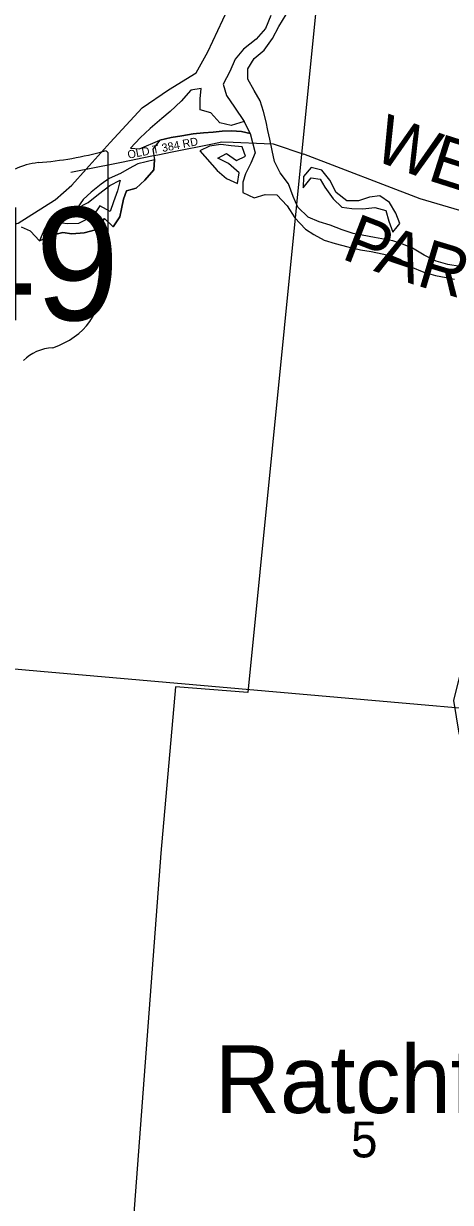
# Model space of a CAD drawing. Extents: x 1715311 to 2083412, y 146837 to 553079.
# Drawn here: x 1962396 to 1965031, y 407597 to 414870 of the extents above; entities that cross this region are included whole.
import ezdxf

# ---------------------------------------------------------------- set-up
doc = ezdxf.new("R2010")
doc.units = 0
for name, color, linetype in [('GM_X_City_Street', 7, 'Continuous'), ('GM_X_City_Street_Text', 7, 'Continuous'), ('GM_X_Corporation', 7, 'Continuous'), ('GM_X_Major_River', 7, 'Continuous'), ('GM_X_Minor_Lake', 7, 'Continuous'), ('GM_X_Minor_River', 7, 'Continuous'), ('GM_X_Section', 7, 'Continuous'), ('GM_X_Section_Text', 7, 'Continuous'), ('GM_X_State_Route', 7, 'Continuous'), ('GM_X_State_Shield', 7, 'Continuous'), ('GM_X_Township_Road', 7, 'Continuous'), ('GM_X_Township_Road_Text', 7, 'Continuous'), ('GM_X_Unincorporated_Text', 7, 'Continuous')]:
    doc.layers.add(name, color=color, linetype=linetype)

msp = doc.modelspace()

# ---------------------------------------------------------------- linework, layer by layer
at = {"layer": 'GM_X_City_Street'}
for points in [[(1963000.1, 414016), (1963187.9, 414053.3), (1963225.6, 414060.8), (1963312.9, 414078.5), (1963563, 414129.3), (1963620.4, 414140.9), (1963689.3, 414138.3), (1963880.6, 414131), (1963937, 414128.9), (1964004.4, 414105.9), (1964064.8, 414085.4), (1964125.4, 414064.8)], [(1962687.2, 413953.9), (1962749.7, 413966.4), (1962782.9, 413972.9), (1963000.1, 414016), (1963000.1, 414016)]]:
    msp.add_lwpolyline(points, dxfattribs=at)
at = {"layer": 'GM_X_Corporation'}
msp.add_lwpolyline([(1951400.8, 398593.3), (1951790.1, 403958.4), (1951882.2, 403946.4), (1952369.2, 409772.5), (1952762.7, 413955.4), (1952818.3, 414546), (1956814.1, 414156.7), (1957044.8, 416796.9), (1964305.6, 416004.9), (1963781, 410743.1), (1963333, 410778.7), (1963244.1, 409751.2), (1962327.9, 397543.7), (1960905.9, 397668.7), (1960888.5, 397495.3), (1958909.2, 396708.9), (1958911.4, 397994), (1957493.5, 398049.2), (1956327, 398134.1), (1955402.6, 398190.4), (1955405.6, 398328.5), (1954228.3, 398416.7)], close=True, dxfattribs=at)
at = {"layer": 'GM_X_Major_River'}
msp.add_line((1963757.7, 414265.1), (1963794.9, 414191.8), dxfattribs=at)
for points in [[(1963921.7, 414919.7), (1963889.2, 414839.9), (1963832.7, 414774.2), (1963754.3, 414712.6), (1963701.9, 414650.9), (1963669.4, 414575.1), (1963628.9, 414497.2), (1963648.4, 414427), (1963697.9, 414354.6), (1963757.7, 414265.1)], [(1965091.8, 413371.3), (1965015.8, 413383.8), (1964944, 413404.4), (1964868.2, 413441), (1964796.5, 413485.5), (1964740.6, 413508), (1964674.7, 413530.5), (1964562.8, 413551.3), (1964486.9, 413563.8), (1964431, 413574.3), (1964363.1, 413596.8), (1964289.3, 413627.3), (1964221.4, 413647.9), (1964153.6, 413676.4), (1964090, 413736.9), (1964060.4, 413803.2), (1964030.9, 413881.5), (1963979.3, 413950), (1963945.8, 414020.3), (1963930.2, 414086.5), (1963916.7, 414156.7), (1963903, 414210.9), (1963893.4, 414265), (1963877.8, 414327.2), (1963856.2, 414393.5), (1963818.6, 414457.8), (1963781.1, 414528.2), (1963779.5, 414590.3), (1963819.9, 414654.1), (1963880.3, 414705.8), (1963932.8, 414777.5), (1963971.3, 414851.3), (1964017.8, 414927.1)], [(1963794.9, 414191.8), (1963826.1, 414073.3), (1963799.7, 414009.4), (1963765.2, 413943.5), (1963748.9, 413891.6), (1963750.5, 413827.5), (1963820.3, 413794.9), (1963888.4, 413816.5), (1963960.4, 413814), (1964024, 413745.4), (1964071.5, 413671), (1964137.1, 413602.4), (1964188.9, 413568), (1964252.6, 413533.5), (1964320.5, 413513), (1964398.4, 413492.4), (1964476.3, 413473.8), (1964542.3, 413463.3), (1964610.2, 413448.8), (1964668.1, 413436.4), (1964722, 413414), (1964787.7, 413369.4), (1964867.5, 413336.8), (1964939.4, 413316.3), (1965005.3, 413303.8), (1965057.3, 413293.4)]]:
    msp.add_lwpolyline(points, dxfattribs=at)
at = {"layer": 'GM_X_Minor_Lake'}
for points in [[(1963757.7, 414265.1), (1963677.7, 414241.9), (1963607.8, 414258.1), (1963552, 414320.2), (1963486.2, 414338.4), (1963486.3, 414406.5), (1963492.4, 414470.5), (1963428.5, 414458.6), (1963368.4, 414390.7), (1963300.4, 414326.8), (1963250.4, 414284.9), (1963178.3, 414223), (1963116.3, 414165), (1963056.2, 414101.1), (1963112.2, 414097), (1963236.1, 414150.8)], [(1963236.1, 414150.8), (1963308, 414166.6), (1963372, 414178.5), (1963441.9, 414190.4), (1963505.9, 414196.2), (1963565.8, 414200.1), (1963621.7, 414206), (1963679.7, 414207.9), (1963741.6, 414203.7), (1963794.9, 414191.8), (1963757.7, 414265.1)], [(1963757.1, 414075.4), (1963745.4, 414109.6), (1963677.5, 414115.8), (1963613.6, 414123.9), (1963543.6, 414114.1), (1963483.6, 414084.2), (1963591.3, 413963.8)], [(1962493.8, 413529.8), (1962565.8, 413561.7), (1962637.7, 413581.5), (1962693.6, 413573.4), (1962769.5, 413579.2), (1962839.5, 413597.1), (1962895.5, 413667.1), (1962949.4, 413616.9), (1962989.4, 413676.9), (1962999.5, 413726.9), (1963013.6, 413786.9), (1963031.7, 413838.9), (1963091.7, 413854.8), (1963143.7, 413904.7), (1963199.8, 413968.7), (1963203.9, 414028.7)], [(1963203.9, 414028.7), (1963102, 414004.9), (1963048, 413977), (1962994, 413945.1), (1962924, 413915.2), (1962874, 413879.3), (1962814, 413829.4), (1962764, 413785.5), (1962725.9, 413731.5), (1962793.9, 413765.4), (1962857.9, 413817.3), (1962927.9, 413871.2), (1962991.9, 413905.1), (1962975.8, 413839), (1962951.7, 413771), (1962929.6, 413711), (1962865.7, 413745.2), (1962823.7, 413681.2), (1962735.7, 413637.4), (1962667.8, 413635.5), (1962597.9, 413643.7), (1962527.2, 413608.4), (1962493.8, 413529.8)], [(1963591.3, 413963.8), (1963649.1, 413913.6), (1963716.9, 413883.5), (1963727.1, 413949.5), (1963661.3, 414007.7), (1963595.4, 414039.9), (1963649.4, 414067.8), (1963711.2, 414025.6), (1963765.2, 414051.5), (1963757.1, 414075.4)], [(1964702.1, 413616.1), (1964719.1, 413637), (1964693.3, 413701.1), (1964655.5, 413767.3), (1964595.6, 413807.5), (1964531.7, 413799.6), (1964463.7, 413775.7), (1964391.8, 413775.9), (1964326, 413828.1), (1964286.2, 413904.2), (1964236.4, 413966.4), (1964170.5, 413982.6), (1964124.5, 413926.6), (1964122.3, 413856.5)], [(1964122.3, 413856.5), (1964172.4, 413918.5), (1964226.3, 413910.4), (1964256.2, 413860.3), (1964308, 413788.1), (1964359.8, 413737.9), (1964421.7, 413729.8), (1964489.6, 413727.6), (1964563.5, 413735.5), (1964631.4, 413717.3), (1964651.2, 413651.2), (1964675.1, 413583.1), (1964702.1, 413616.1)]]:
    msp.add_lwpolyline(points, dxfattribs=at)
at = {"layer": 'GM_X_Minor_River'}
msp.add_lwpolyline([(1963794.9, 414191.8), (1963741.6, 414203.7), (1963679.7, 414207.9), (1963621.7, 414206), (1963565.8, 414200.1), (1963505.9, 414196.2), (1963441.9, 414190.4), (1963372, 414178.5), (1963308, 414166.6), (1963236.1, 414150.8), (1963194, 414094.8), (1963203.9, 414028.7), (1963199.8, 413968.7), (1963143.7, 413904.7), (1963091.7, 413854.8), (1963031.7, 413838.9), (1963013.6, 413786.9), (1962999.5, 413726.9), (1962989.4, 413676.9), (1962949.4, 413616.9), (1962895.5, 413667.1), (1962839.5, 413597.1), (1962769.5, 413579.2), (1962693.6, 413573.4), (1962637.7, 413581.5), (1962565.8, 413561.7), (1962493.8, 413529.8), (1962438, 413590), (1962382.1, 413614.1)], dxfattribs=at)
at = {"layer": 'GM_X_Section'}
msp.add_lwpolyline([(1961989.3, 410918.9), (1962501.3, 410874.5), (1967437.8, 410443.1), (1967021.2, 405193.4), (1961578.7, 405662.9)], close=True, dxfattribs=at)
at = {"layer": 'GM_X_State_Route'}
for points in [[(1962587.5, 413781.2), (1962590.3, 413783), (1962692.8, 413874), (1962782.9, 413972.9), (1962931.3, 414136), (1963128.1, 414349.6), (1963289.6, 414460.9), (1963461.1, 414566.1), (1963534.3, 414696.9), (1963688.3, 415026.5), (1963854, 415406.3), (1963946.8, 415615.3), (1963936, 415727.4), (1963784.6, 415928.9), (1963668.3, 416061.6)], [(1959974.5, 412488.3), (1960073, 412582.1), (1960227.7, 412668.1), (1960466.8, 412797.9), (1960689.5, 412917.7), (1960939.3, 413044.7), (1961219.7, 413197.5), (1961547, 413367.9), (1961794.9, 413473.4), (1962176.5, 413587.9), (1962362.5, 413638), (1962587.5, 413781.2)]]:
    msp.add_lwpolyline(points, dxfattribs=at)
at = {"layer": 'GM_X_State_Shield'}
for p, q in [((1962918.4, 413513.8), (1962918.4, 414066.5)), ((1962918.3, 413513.9), (1962918.4, 413513.8))]:
    msp.add_line(p, q, dxfattribs=at)
for centre, major_axis, start_param, end_param in [((1962298.6, 415480.9), (1845.5, 0), 4.814394, 5.042369), ((1962899.1, 414068.8), (19.4, 0), 6.141152, 7.989035), ((1962534, 413717.6), (371.3, 0), 1.699011, 2.107814), ((1962897.8, 413511.6), (20.7, 0), 5.05454, 6.418171), ((1962914, 413473.2), (30, 0), 1.883978, 3.671073), ((1962723.2, 413403.3), (180, 0), 5.934695, 6.695948), ((1962987.9, 413282.5), (130.9, 0), 2.387724, 3.262537), ((1962401.9, 413212.2), (461.6, 0), 5.101752, 6.440018), ((1962596.6, 412668.9), (252.8, 0), 1.647645, 2.488434)]:
    msp.add_ellipse(centre, major_axis=major_axis, ratio=0.8, start_param=start_param, end_param=end_param, dxfattribs=at)
at = {"layer": 'GM_X_Township_Road'}
msp.add_lwpolyline([(1966186.3, 409623.3), (1965992.3, 409621.5), (1965693.1, 409667.7), (1965458.5, 409858.1), (1965287.1, 410048.7), (1965160.2, 410254.9), (1965085.7, 410492.6), (1965052, 410694.3), (1965096.4, 410868.3), (1965271.9, 411203.1), (1965641.5, 411691.8), (1966282.1, 412475.6), (1966330.5, 412627.2), (1966330.8, 412782.7), (1966307.6, 412991.2), (1966227.2, 413156), (1966071.5, 413342.1), (1965914, 413474.9), (1964844.6, 413788.3), (1964125.4, 414064.8)], dxfattribs=at)

# ---------------------------------------------------------------- texts
at = {"layer": 'GM_X_City_Street_Text'}
msp.add_text('OLD T 384 RD', height=50, rotation=11.05914, dxfattribs=at).set_placement((1963042.7, 414036.2))
at = {"layer": 'GM_X_Section_Text'}
msp.add_text('5', height=221, rotation=0.00001, dxfattribs=at).set_placement((1964417, 407874.4))
at = {"layer": 'GM_X_State_Shield'}
msp.add_text('349', height=696.1, dxfattribs=at).set_placement((1961433.5, 413040))
at = {"layer": 'GM_X_Township_Road_Text'}
for s, rotation, p in [('W', 339.3834, (1964540.3, 414035.2)), ('E', 342.30152, (1964881.4, 413907.4)), ('P', 338.92121, (1964350.6, 413422.6)), ('A', 341.29696, (1964552.3, 413345.2)), ('R', 343.32345, (1964813.3, 413257))]:
    msp.add_text(s, height=300, rotation=rotation, dxfattribs=at).set_placement(p)
at = {"layer": 'GM_X_Unincorporated_Text'}
msp.add_text('Ratchford', height=417, rotation=0.00001, dxfattribs=at).set_placement((1963576.6, 408148.3))

doc.saveas('drawing.dxf')
